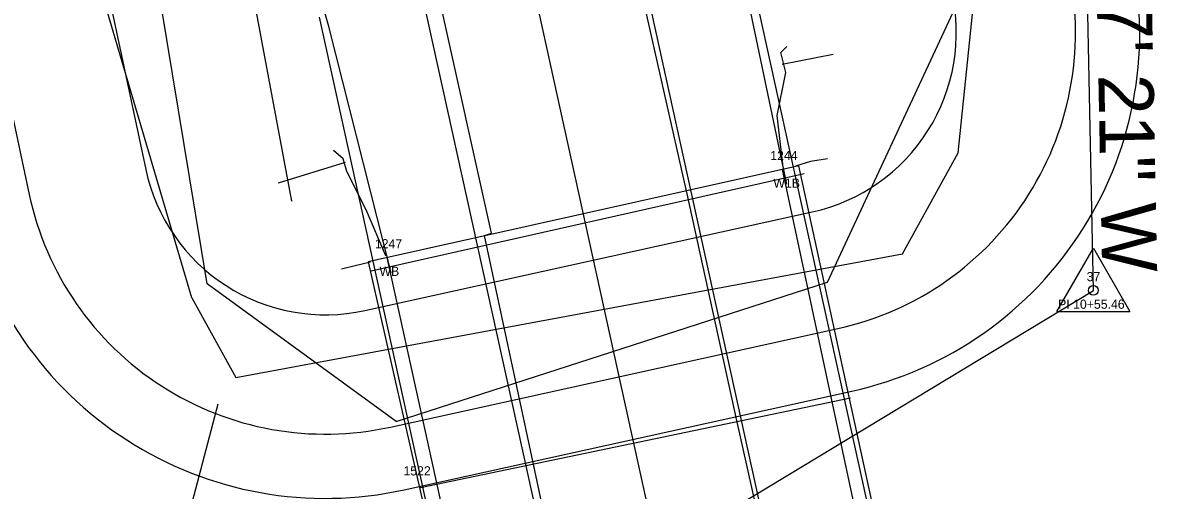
# Model space of a CAD drawing. Extents: x 2519952 to 2531965, y 848341 to 887632.
# Drawn here: x 2521505.3 to 2521629.5, y 869290.2 to 869341.1 of the extents above; entities that cross this region are included whole.
import ezdxf

# ---------------------------------------------------------------- set-up
doc = ezdxf.new("R2010")
doc.units = 0
for name, color, linetype in [('RD_EV_JW', 7, 'Continuous'), ('RD_EX_BldgApp', 7, 'Continuous'), ('RD_EX_BldgApp_txCode', 7, 'Continuous'), ('RD_EX_Bridge', 7, 'Continuous'), ('RD_EX_Conc', 7, 'Continuous'), ('RD_EX_DR_Pipe', 7, 'Continuous'), ('RD_EX_GuardRail', 7, 'Continuous'), ('RD_EX_H2O', 7, 'Continuous'), ('RD_EX_Misc', 7, 'Continuous'), ('RD_EX_Road', 7, 'Continuous'), ('RD_EX_VEG', 7, 'Continuous'), ('RD_HC_Cl', 7, 'Continuous'), ('RD_HC_Data', 7, 'Continuous'), ('RD_HC_txCode', 7, 'Continuous'), ('RD_PD_BCA', 7, 'Continuous'), ('RD_PD_Bridge', 7, 'Continuous'), ('RD_PD_CstnLmt', 7, 'Continuous'), ('RD_PD_DR_ErosCtrl', 7, 'Continuous'), ('RD_PD_Final_TrvlWay', 7, 'Continuous'), ('RD_SMD_Locator', 7, 'Continuous')]:
    doc.layers.add(name, color=color, linetype=linetype)

msp = doc.modelspace()

# ---------------------------------------------------------------- linework, layer by layer
at = {"layer": 'RD_EV_JW'}
for points in [[(2521546, 869297.69), (2521525.41, 869312.69), (2521515.37, 869373.44), (2521495.43, 869521.14), (2521482.92, 869574.85), (2521459.76, 869662.29), (2521442.43, 869727.9), (2521425.65, 869774.53), (2521368.49, 869890.57), (2521324.04, 869856.83), (2521279.25, 869810.64)], [(2521546, 869297.69), (2521593.04, 869312.87), (2521606.74, 869342.3), (2521587.68, 869400.21), (2521562.64, 869469.22), (2521533.03, 869607.98), (2521515.51, 869680.54), (2521493.47, 869780.96), (2521483.54, 869825.68), (2521512.66, 869829.48), (2521542.13, 869835.41)]]:
    msp.add_lwpolyline(points, dxfattribs=at)
at = {"layer": 'RD_EX_BldgApp'}
for points in [[(2521604.27, 869251.1), (2521596.15, 869287.62), (2521588.14, 869325.17)], [(2521561.51, 869241.58), (2521553.1, 869278.97), (2521545.03, 869315.56)]]:
    msp.add_lwpolyline(points, dxfattribs=at)
at = {"layer": 'RD_EX_Bridge'}
for points in [[(2521559.73, 869241.26), (2521606.03, 869251.49), (2521589.89, 869325.56), (2521542.97, 869315.1), (2521559.73, 869241.26)], [(2521593.02, 869326.32), (2521591.17, 869326.02), (2521589.54, 869325.52)], [(2521543.2, 869315.06), (2521541.53, 869314.65), (2521540.06, 869314.3)]]:
    msp.add_lwpolyline(points, dxfattribs=at)
at = {"layer": 'RD_EX_Conc'}
for points in [[(2521588.17, 869325.73), (2521587.56, 869331.02), (2521588.48, 869335.71), (2521587.95, 869337.9), (2521588.6, 869338.55)], [(2521544.87, 869315.74), (2521542.72, 869320.76), (2521540.63, 869324.94), (2521540.23, 869326.3), (2521539.17, 869327.23)]]:
    msp.add_lwpolyline(points, dxfattribs=at)
at = {"layer": 'RD_EX_DR_Pipe'}
for p, q in [((2521588.09, 869336.64), (2521593.63, 869337.72)), ((2521540.44, 869325.93), (2521533.16, 869323.65))]:
    msp.add_line(p, q, dxfattribs=at)
at = {"layer": 'RD_EX_GuardRail'}
for p, q in [((2521538.66, 869340.74), (2521533.99, 869357.45)), ((2521545.48, 869313.9), (2521538.66, 869340.74))]:
    msp.add_line(p, q, dxfattribs=at)
msp.add_lwpolyline([(2521588.61, 869323.57), (2521583.07, 869349.92), (2521572.62, 869400.55)], dxfattribs=at)
at = {"layer": 'RD_EX_H2O'}
msp.add_line((2521523.74, 869311.16), (2521511.07, 869354.02), dxfattribs=at)
for points in [[(2521523.74, 869311.16), (2521528.52, 869302.5), (2521601.19, 869315.95), (2521607.26, 869326.96), (2521611.76, 869370.27)], [(2521526.58, 869299.59), (2521517.01, 869263.23), (2521449.73, 869223.92), (2521399.69, 869185.68), (2521343.78, 869136.29), (2521345.45, 869106.08), (2521274.83, 869075.43)]]:
    msp.add_lwpolyline(points, dxfattribs=at)
at = {"layer": 'RD_EX_Misc'}
for p, q in [((2521543.28, 869314.13), (2521590.48, 869324.72)), ((2521595.54, 869300.24), (2521548.66, 869290.47))]:
    msp.add_line(p, q, dxfattribs=at)
at = {"layer": 'RD_EX_Road'}
for p, q in [((2521577.61, 869322.97), (2521556.07, 869418.45)), ((2521556.4, 869318.22), (2521535.15, 869413.84)), ((2521577.72, 869322.49), (2521577.61, 869322.97)), ((2521583.13, 869297.81), (2521577.72, 869322.49)), ((2521555.63, 869317.96), (2521556.4, 869318.22)), ((2521561.01, 869292.87), (2521555.63, 869317.96)), ((2521588.62, 869273.6), (2521583.13, 869297.81)), ((2521566.34, 869268.43), (2521561.01, 869292.87))]:
    msp.add_line(p, q, dxfattribs=at)
at = {"layer": 'RD_EX_VEG'}
msp.add_lwpolyline([(2521534.64, 869321.72), (2521517.69, 869412.23), (2521476.45, 869602.61), (2521424.34, 869764.7)], dxfattribs=at)
at = {"layer": 'RD_HC_Cl'}
for p, q in [((2521425.99, 869957.86), (2521982.59, 867430.22)), ((2521622.01, 869311.98), (2521620.93, 869366.76)), ((2521456.87, 869212.3), (2521622.01, 869311.98))]:
    msp.add_line(p, q, dxfattribs=at)
at = {"layer": 'RD_HC_Data'}
for p, q in [((2521618.04, 869309.69), (2521622.01, 869316.57)), ((2521622.01, 869316.57), (2521625.98, 869309.69)), ((2521618.04, 869309.69), (2521625.98, 869309.69))]:
    msp.add_line(p, q, dxfattribs=at)
msp.add_circle((2521622.01, 869311.98), 0.529, dxfattribs=at)
at = {"layer": 'RD_PD_BCA'}
msp.add_lwpolyline([(2521546.88, 869290.26), (2521595.67, 869301)], dxfattribs=at)
for centre, start, end in [((2521587.07, 869340.06), 282.4185, 13.0724), ((2521538.28, 869329.32), 192.0677, 282.4185)]:
    msp.add_arc(centre, 40, start, end, dxfattribs=at)
at = {"layer": 'RD_PD_Bridge'}
for points in [[(2521611.46, 869224.9), (2521583.5, 869351.86)], [(2521537.6, 869341.75), (2521565.56, 869214.79)]]:
    msp.add_lwpolyline(points, dxfattribs=at)
at = {"layer": 'RD_PD_CstnLmt'}
msp.add_line((2521508.34, 869373.7), (2521518.72, 869325.14), dxfattribs=at)
msp.add_lwpolyline([(2521542.58, 869309.79), (2521591.37, 869320.53)], dxfattribs=at)
for centre, start, end in [((2521587.07, 869340.06), 282.4185, 13.0724), ((2521538.28, 869329.32), 192.0677, 282.4185)]:
    msp.add_arc(centre, 20, start, end, dxfattribs=at)
at = {"layer": 'RD_PD_DR_ErosCtrl'}
msp.add_line((2521495.63, 869370.98), (2521506.01, 869322.42), dxfattribs=at)
msp.add_lwpolyline([(2521545.38, 869297.09), (2521594.16, 869307.84)], dxfattribs=at)
for centre, start, end in [((2521587.07, 869340.06), 282.4185, 13.0724), ((2521538.28, 869329.32), 192.0677, 282.4185)]:
    msp.add_arc(centre, 33, start, end, dxfattribs=at)
at = {"layer": 'RD_PD_Final_TrvlWay'}
for p, q in [((2521526.57, 869556.91), (2521800.76, 868311.74)), ((2521503.13, 869551.75), (2521777.32, 868306.58))]:
    msp.add_line(p, q, dxfattribs=at)
at = {"layer": 'RD_SMD_Locator'}
for centre in [(2521538.66, 869340.74), (2521587.95, 869337.9), (2521588.6, 869338.55), (2521593.63, 869337.72), (2521588.09, 869336.64), (2521588.48, 869335.71), (2521587.56, 869331.02), (2521539.17, 869327.23), (2521607.26, 869326.96), (2521540.23, 869326.3), (2521540.44, 869325.93), (2521588.17, 869325.73), (2521589.54, 869325.52), (2521589.89, 869325.56), (2521591.17, 869326.02), (2521593.02, 869326.32), (2521540.63, 869324.94), (2521588.14, 869325.17), (2521590.48, 869324.72), (2521533.16, 869323.65), (2521588.61, 869323.57), (2521577.61, 869322.97), (2521577.72, 869322.49), (2521534.64, 869321.72), (2521542.72, 869320.76), (2521556.4, 869318.22), (2521555.63, 869317.96), (2521544.87, 869315.74), (2521545.03, 869315.56), (2521601.19, 869315.95), (2521540.06, 869314.3), (2521541.53, 869314.65), (2521542.97, 869315.1), (2521543.2, 869315.06), (2521543.28, 869314.13), (2521545.48, 869313.9), (2521525.41, 869312.69), (2521593.04, 869312.87), (2521622.01, 869311.98), (2521523.74, 869311.16), (2521523.74, 869311.16), (2521528.52, 869302.5), (2521526.58, 869299.59), (2521595.54, 869300.24), (2521546, 869297.69), (2521546, 869297.69), (2521583.13, 869297.81), (2521561.01, 869292.87), (2521548.15, 869290.82), (2521548.66, 869290.47)]:
    msp.add_circle(centre, 0.001, dxfattribs=at)

# ---------------------------------------------------------------- texts
at = {"layer": 'RD_EX_BldgApp_txCode'}
for s, p in [('1244', (2521586.79, 869326.17)), ('W1B', (2521587.13, 869323.17)), ('1247', (2521543.69, 869316.56)), ('WB', (2521544.19, 869313.56)), ('1522', (2521546.8, 869291.82))]:
    msp.add_text(s, height=1, dxfattribs=at).set_placement(p)
at = {"layer": 'RD_HC_Data'}
msp.add_text('N 1%%d 07\' 21" W', height=6, rotation=271.1226, dxfattribs=at).set_placement((2521621.95, 869366.1))
at = {"layer": 'RD_HC_txCode'}
for s, p in [('37', (2521621.28, 869312.98)), ('PI 10+55.46', (2521618.17, 869309.98))]:
    msp.add_text(s, height=1, dxfattribs=at).set_placement(p)

doc.saveas('drawing.dxf')
